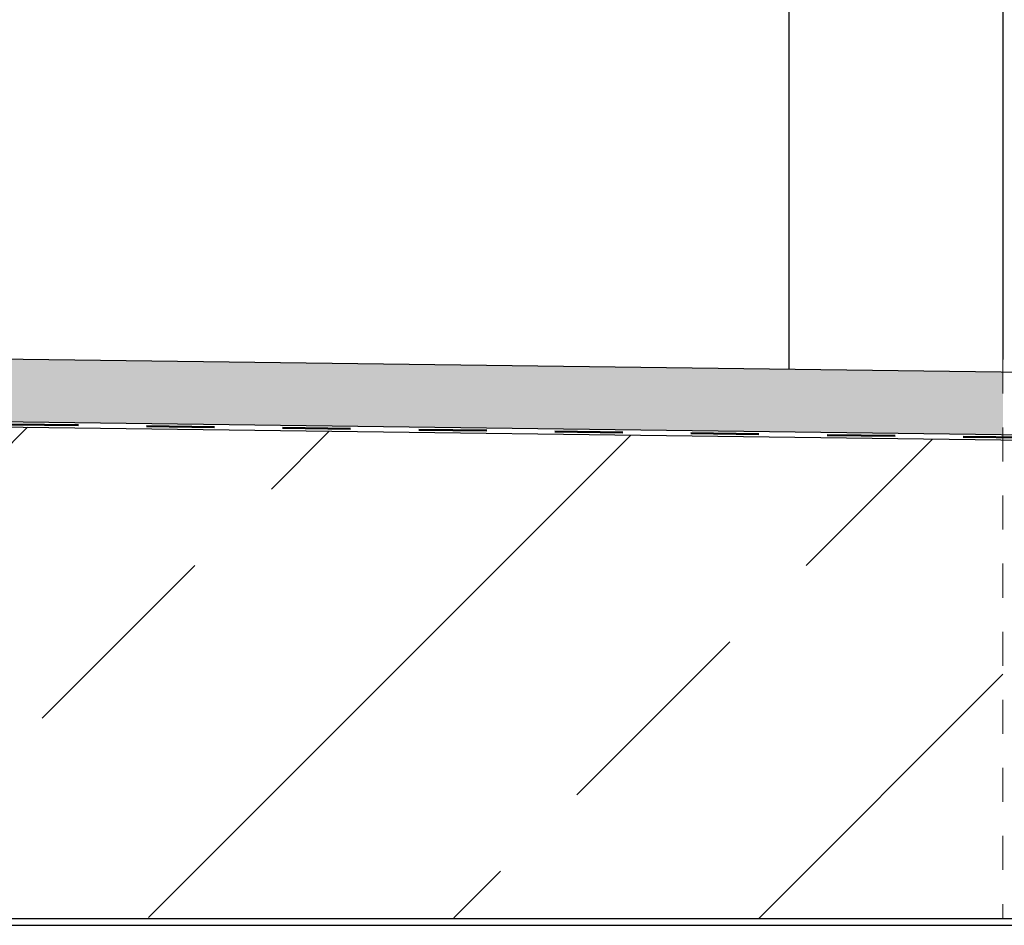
# Model space of a CAD drawing. Header units: millimetres. Extents: x -57642 to 5082813, y -177084 to 58112.
# Tile 591 of 656: x 50496 to 51220, y -38518 to -37853. Entities that reach past the tile are written whole.
import ezdxf

# ---------------------------------------------------------------- set-up
doc = ezdxf.new("R2010")
doc.units = ezdxf.units.MM
doc.linetypes.add('JIS_02_1.0', pattern=[2, 1, -1])

msp = doc.modelspace()

# ---------------------------------------------------------------- hatches: boundary and pattern name
at = {"lineweight": 13}
h = msp.add_hatch(dxfattribs=at)
h.set_pattern_fill('ANSI33', color=256, scale=50, style=0)
h.set_pattern_definition([(45, (-1.36, -74287.17), (-224.5064, 224.5064), []), (45, (223.15, -74287.17), (-224.5064, 224.5064), [158.75, -79.375])])
h.paths.add_polyline_path([(51218.6088, -38161.56024), (42888.08548, -38053.00387), (42888.08548, -37953.00387), (42688.08548, -37953.00387), (42688.08548, -38053.00387), (41394.08548, -38053.00387), (41394.08548, -38278.00387), (41494.08548, -38278.00387), (41494.08548, -38288.00387), (41394.08548, -38288.00387), (41394.08548, -38503.00387), (41494.08548, -38503.00387), (51218.6088, -38512.84252)])
h.paths.add_polyline_path([(42793.08548, -37978.17681, -1), (42783.08548, -37978.17681, -1)], flags=16)
h.paths.add_polyline_path([(42793.08548, -38028.17681, -1), (42783.08548, -38028.17681, -1)], flags=16)
at = {"lineweight": 9}
h = msp.add_hatch(dxfattribs=at)
h.set_pattern_fill('BETON_UNBEWEHRT', color=256, scale=100, pattern_type=2)
h.set_pattern_definition([(45, (16.32, -74287.174), (-17.67767, 17.67767), [12.5, -6.25])])
h.paths.add_polyline_path([(42892.08548, -38003.05175), (42892.08548, -38049.08189), (51218.6088, -38157.58613), (51218.6088, -38111.556)])
at = {"lineweight": 13}
h = msp.add_hatch(dxfattribs=at)
h.set_pattern_fill('ANSI33', color=256, scale=50, style=0)
h.set_pattern_definition([(45, (40788.1, -38233), (-224.506, 224.506), []), (45, (41012.6, -38233), (-224.506, 224.506), [158.75, -79.375])])
h.paths.add_polyline_path([(51220.6088, -38161.5863), (51218.6088, -38161.56024), (51218.6088, -38513.00387), (51220.6088, -38513.00387)])

# ---------------------------------------------------------------- linework, layer by layer
for p, q in [((51218.6088, -36241.97359), (51218.6088, -38102.36042)), ((51061.35222, -36913.00387), (51061.35222, -38109.50676)), ((42888.73698, -38003.00811), (51713.08732, -38117.99962)), ((42892.08548, -38049.08189), (51717.08746, -38164.08189)), ((42888.08548, -38053.00387), (51713.08732, -38168.00387)), ((30198.08548, -38513.00387), (51378.08548, -38513.00387)), ((30198.08548, -38518.00387), (51378.08548, -38518.00387))]:
    msp.add_line(p, q)
at = {"linetype": 'JIS_02_1.0', "lineweight": 50, "ltscale": 50}
msp.add_line((42890.08548, -38051.02976), (51715.08746, -38166.02976), dxfattribs=at)
at = {"linetype": 'JIS_02_1.0', "lineweight": 18, "ltscale": 25}
msp.add_line((51218.6088, -38102.36042), (51218.6088, -38513.00387), dxfattribs=at)

doc.saveas('drawing.dxf')
